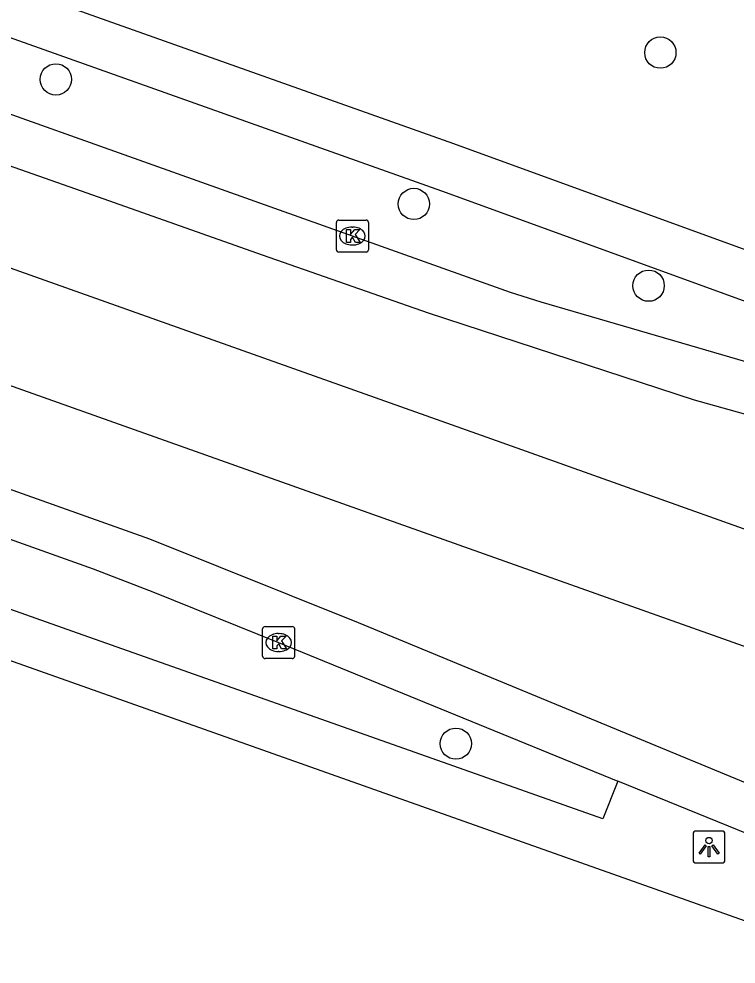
# Model space of a CAD drawing. Extents: x 155018 to 156648, y 383980 to 385733.
# Drawn here: x 155716.45 to 155738.86, y 385133.41 to 385162.94 of the extents above; entities that cross this region are included whole.
import ezdxf

# ---------------------------------------------------------------- set-up
doc = ezdxf.new("R2010")
doc.units = 0
for name, color, linetype in [('IMGEO_Boom', 7, 'Continuous'), ('IMGEO_Kolk', 7, 'Continuous'), ('IMGEO_Lichtpunt', 7, 'Continuous'), ('IMGEO_OVBaan_gesloten', 7, 'Continuous'), ('IMGEO_Rijbaan_lokaal_gesloten', 7, 'Continuous'), ('IMGEO_Voetpad_open', 7, 'Continuous')]:
    doc.layers.add(name, color=color, linetype=linetype)

msp = doc.modelspace()

# ---------------------------------------------------------------- linework, layer by layer
at = {"layer": 'IMGEO_Boom'}
for centre in [(155736.491, 385161.888), (155717.608, 385161.053), (155728.791, 385157.159), (155736.125, 385154.606), (155730.103, 385140.295)]:
    msp.add_circle(centre, 0.489, dxfattribs=at)
at = {"layer": 'IMGEO_Kolk'}
for p, q in [((155726.37, 385155.731), (155726.37, 385156.583)), ((155726.445, 385156.657), (155727.297, 385156.657)), ((155727.371, 385156.583), (155727.371, 385155.731)), ((155726.858, 385156.437), (155726.883, 385156.437)), ((155726.881, 385155.877), (155726.856, 385155.877)), ((155727.297, 385155.657), (155726.445, 385155.657)), ((155724.066, 385143.029), (155724.066, 385143.881)), ((155724.141, 385143.955), (155724.993, 385143.955)), ((155725.067, 385143.881), (155725.067, 385143.029)), ((155724.554, 385143.735), (155724.579, 385143.735)), ((155724.577, 385143.175), (155724.552, 385143.175)), ((155724.993, 385142.955), (155724.141, 385142.955))]:
    msp.add_line(p, q, dxfattribs=at)
for points in [[(155726.37, 385155.731), (155726.37, 385156.583)], [(155726.445, 385156.657), (155727.297, 385156.657)], [(155727.371, 385156.583), (155727.371, 385155.731)], [(155726.691, 385156.357), (155726.814, 385156.357), (155726.814, 385156.206), (155726.944, 385156.357), (155727.108, 385156.357), (155726.962, 385156.206), (155727.115, 385155.957), (155726.963, 385155.957), (155726.878, 385156.121), (155726.814, 385156.054), (155726.814, 385155.957), (155726.691, 385155.957), (155726.691, 385156.357)], [(155727.297, 385155.657), (155726.445, 385155.657)], [(155724.066, 385143.029), (155724.066, 385143.881)], [(155724.141, 385143.955), (155724.993, 385143.955)], [(155725.067, 385143.881), (155725.067, 385143.029)], [(155724.387, 385143.655), (155724.51, 385143.655), (155724.51, 385143.504), (155724.64, 385143.655), (155724.804, 385143.655), (155724.658, 385143.504), (155724.811, 385143.255), (155724.659, 385143.255), (155724.574, 385143.419), (155724.51, 385143.352), (155724.51, 385143.255), (155724.387, 385143.255), (155724.387, 385143.655)], [(155724.993, 385142.955), (155724.141, 385142.955)]]:
    msp.add_lwpolyline(points, dxfattribs=at)
for centre, start, end in [((155726.447, 385156.581), 91.552, 178.448), ((155726.447, 385156.581), 91.552, 178.448), ((155727.295, 385156.581), 1.552, 88.448), ((155727.295, 385156.581), 1.552, 88.448), ((155726.447, 385155.733), 181.552, 268.448), ((155726.447, 385155.733), 181.552, 268.448), ((155727.295, 385155.733), 271.552, 358.448), ((155727.295, 385155.733), 271.552, 358.448), ((155724.143, 385143.879), 91.552, 178.448), ((155724.143, 385143.879), 91.552, 178.448), ((155724.991, 385143.879), 1.552, 88.448), ((155724.991, 385143.879), 1.552, 88.448), ((155724.143, 385143.031), 181.552, 268.448), ((155724.143, 385143.031), 181.552, 268.448), ((155724.991, 385143.031), 271.552, 358.448), ((155724.991, 385143.031), 271.552, 358.448)]:
    msp.add_arc(centre, 0.0765, start, end, dxfattribs=at)
for centre, major_axis, ratio, start_param, end_param in [((155726.857, 385156.157), (-0.387, 0.002), 0.722429, 4.712389, 7.853982), ((155726.882, 385156.157), (-0.39, 0.002), 0.717154, 1.570796, 4.712389), ((155724.553, 385143.455), (-0.387, 0.002), 0.722429, 4.712389, 7.853982), ((155724.578, 385143.455), (-0.39, 0.002), 0.717154, 1.570796, 4.712389)]:
    msp.add_ellipse(centre, major_axis=major_axis, ratio=ratio, start_param=start_param, end_param=end_param, dxfattribs=at)
at = {"layer": 'IMGEO_Lichtpunt'}
for p, q in [((155738.415, 385137.564), (155737.607, 385137.564)), ((155738.415, 385137.564), (155737.607, 385137.564)), ((155737.513, 385137.469), (155737.513, 385136.662)), ((155737.513, 385137.469), (155737.513, 385136.662)), ((155738.509, 385136.662), (155738.509, 385137.469)), ((155738.509, 385136.662), (155738.509, 385137.469)), ((155737.607, 385136.568), (155738.415, 385136.568)), ((155737.607, 385136.568), (155738.415, 385136.568))]:
    msp.add_line(p, q, dxfattribs=at)
for points in [[(155737.887, 385137.133), (155737.926, 385137.105), (155737.738, 385136.843), (155737.7, 385136.87), (155737.887, 385137.133)], [(155737.989, 385137.085), (155738.036, 385137.085), (155738.036, 385136.763), (155737.989, 385136.763), (155737.989, 385137.085)], [(155738.099, 385137.105), (155738.137, 385137.132), (155738.324, 385136.87), (155738.285, 385136.842), (155738.099, 385137.105)]]:
    msp.add_lwpolyline(points, dxfattribs=at)
msp.add_circle((155738.012, 385137.267), 0.0994, dxfattribs=at)
for centre, start, end in [((155737.607, 385137.469), 90, 180), ((155737.607, 385137.469), 90, 180), ((155738.415, 385137.469), 0, 90), ((155738.415, 385137.469), 0, 90), ((155737.607, 385136.662), 180, 270), ((155737.607, 385136.662), 180, 270), ((155738.415, 385136.662), 270, 0), ((155738.415, 385136.662), 270, 360)]:
    msp.add_arc(centre, 0.0946, start, end, dxfattribs=at)
at = {"layer": 'IMGEO_OVBaan_gesloten'}
for points in [[(155744.054, 385145.242), (155731.549, 385149.692), (155687.304, 385165.428), (155623.968, 385187.963)], [(155740.672, 385142.775), (155686.135, 385162.154), (155622.855, 385184.672)]]:
    msp.add_lwpolyline(points, dxfattribs=at)
at = {"layer": 'IMGEO_Rijbaan_lokaal_gesloten'}
for points in [[(155557.9, 385204.567), (155590.359, 385193.1), (155633.902, 385177.519), (155691.943, 385156.871), (155720.534, 385146.692), (155727.048, 385144.078), (155745.946, 385136.269), (155751.443, 385134.141), (155754.812, 385131.974), (155774.682, 385119.558)], [(155743.307, 385151.019), (155732.763, 385154.089), (155731.81, 385154.389), (155726.871, 385156.155), (155708.503, 385162.696), (155691.157, 385168.865), (155672.818, 385175.35)], [(155761.918, 385146.495), (155758.891, 385146.785), (155756.189, 385147.207), (155753.487, 385147.628), (155750.784, 385148.05), (155748.778, 385148.426), (155746.811, 385148.799), (155744.844, 385149.173), (155743.014, 385149.588), (155741.278, 385150.032), (155739.541, 385150.476), (155737.554, 385151.032), (155734.786, 385151.936), (155732.018, 385152.839), (155729.249, 385153.742), (155724.062, 385155.563), (155718.582, 385157.495), (155713.102, 385159.428)], [(155681.587, 385158.97), (155687.966, 385156.717), (155706.283, 385150.22), (155718.777, 385145.763), (155720.639, 385145.036), (155724.567, 385143.456), (155735.159, 385139.119)], [(155750.165, 385133.021), (155735.159, 385139.119)]]:
    msp.add_lwpolyline(points, dxfattribs=at)
at = {"layer": 'IMGEO_Voetpad_open'}
for points in [[(155551.448, 385201.401), (155601.269, 385183.671), (155602.298, 385183.305), (155620.236, 385176.93), (155661.245, 385162.355), (155670.014, 385159.249), (155717.596, 385142.395), (155751.396, 385130.416)], [(155669.441, 385180.56), (155730.029, 385159.047), (155744.199, 385153.889), (155748.543, 385152.39), (155750.886, 385151.839)], [(155667.643, 385179.136), (155668.172, 385179.431), (155729.659, 385157.574), (155743.78, 385152.434), (155743.307, 385151.019)], [(155735.159, 385139.119), (155734.695, 385137.951), (155718.142, 385143.8), (155680.975, 385156.975)]]:
    msp.add_lwpolyline(points, dxfattribs=at)

doc.saveas('drawing.dxf')
